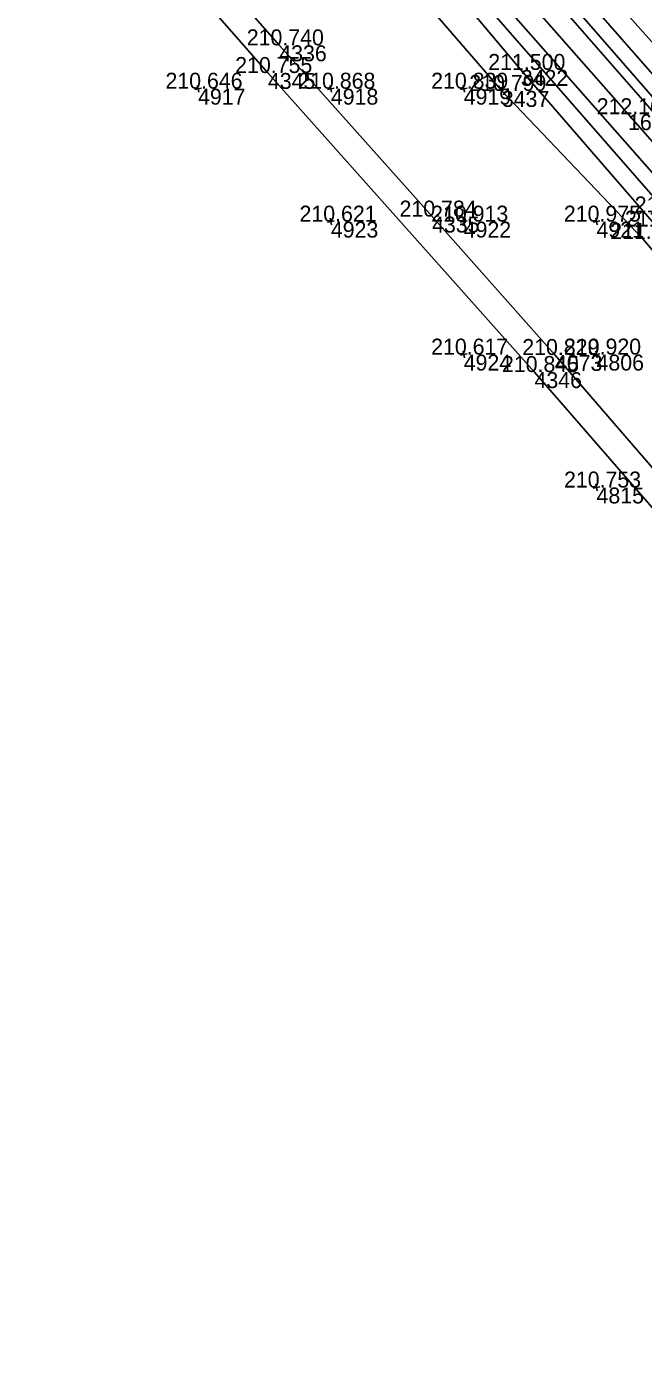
# Model space of a CAD drawing. Extents: x -556590 to -554855, y -1137918 to -1135717.
# Drawn here: x -555422.9 to -555376.5, y -1136855.6 to -1136755.3 of the extents above; entities that cross this region are included whole.
import ezdxf

# ---------------------------------------------------------------- set-up
doc = ezdxf.new("R2010")
doc.units = 0
for name, color, linetype in [('Vrstva 1', 7, 'Continuous'), ('Vrstva 4', 7, 'Continuous'), ('Vrstva 49', 7, 'Continuous'), ('Vrstva 51', 7, 'Continuous'), ('Vrstva 60', 7, 'Continuous'), ('Vrstva 61', 7, 'Continuous')]:
    doc.layers.add(name, color=color, linetype=linetype)

msp = doc.modelspace()

# ---------------------------------------------------------------- linework, layer by layer
at = {"layer": 'Vrstva 1'}
msp.add_lwpolyline([(-555292.63, -1136858.57), (-555299.34, -1136850.93), (-555304.53, -1136845.03), (-555310.84, -1136837.88), (-555317.09, -1136830.77), (-555323.67, -1136823.3), (-555330.79, -1136815.19), (-555337.76, -1136807.26), (-555344.96, -1136799.07), (-555351.92, -1136791.14), (-555358.25, -1136783.94), (-555364.37, -1136776.98), (-555370.83, -1136769.64), (-555377.63, -1136761.92), (-555384.66, -1136753.93), (-555391.96, -1136745.62), (-555398.23, -1136738.5), (-555405.21, -1136730.56), (-555412.03, -1136722.8), (-555418.86, -1136715.03), (-555425.94, -1136706.97)], dxfattribs=at)
at = {"layer": 'Vrstva 4'}
for points in [[(-555371.95, -1136766.08), (-555394.6, -1136740.19), (-555415.86, -1136716.16), (-555431.58, -1136698.2), (-555454.42, -1136672.37), (-555464.58, -1136660.56)], [(-555464.22, -1136660.06), (-555453.37, -1136672.23), (-555431.02, -1136697.89), (-555415.07, -1136715.86), (-555394.26, -1136739.42), (-555371.52, -1136765.5)], [(-555467.41, -1136663.79), (-555457, -1136675.47), (-555437.16, -1136698.08), (-555416.55, -1136721.59), (-555396.58, -1136744.25), (-555374.68, -1136769.31)], [(-555373.78, -1136768.6), (-555396.11, -1136743.26), (-555415.86, -1136720.78), (-555436.67, -1136697.09), (-555456.24, -1136674.79), (-555466.57, -1136663.07)]]:
    msp.add_lwpolyline(points, dxfattribs=at)
at = {"layer": 'Vrstva 49'}
for p, q in [((-555409.75, -1136759.95), (-555410.25, -1136760.05)), ((-555410.05, -1136759.75), (-555409.95, -1136760.25)), ((-555399.75, -1136759.95), (-555400.25, -1136760.05)), ((-555400.05, -1136759.75), (-555399.95, -1136760.25)), ((-555389.75, -1136759.95), (-555390.25, -1136760.05)), ((-555390.05, -1136759.75), (-555389.95, -1136760.25)), ((-555399.75, -1136769.95), (-555400.25, -1136770.05)), ((-555400.05, -1136769.75), (-555399.95, -1136770.25)), ((-555389.75, -1136769.95), (-555390.25, -1136770.05)), ((-555390.05, -1136769.75), (-555389.95, -1136770.25)), ((-555379.75, -1136769.95), (-555380.25, -1136770.05)), ((-555380.05, -1136769.75), (-555379.95, -1136770.25)), ((-555389.75, -1136779.95), (-555390.25, -1136780.05)), ((-555390.05, -1136779.75), (-555389.95, -1136780.25)), ((-555379.75, -1136779.95), (-555380.25, -1136780.05)), ((-555380.05, -1136779.75), (-555379.95, -1136780.25)), ((-555379.75, -1136789.95), (-555380.25, -1136790.05)), ((-555380.05, -1136789.75), (-555379.95, -1136790.25))]:
    msp.add_line(p, q, dxfattribs=at)
for points in [[(-555462.48, -1136658.48), (-555447.87, -1136674.77), (-555441.91, -1136681.31), (-555440.44, -1136682.04), (-555438.98, -1136683.03), (-555438, -1136684.21), (-555437.21, -1136685.7), (-555436.37, -1136687.46), (-555429.63, -1136694.95), (-555415.08, -1136712.3), (-555396.41, -1136733.35), (-555369.56, -1136763.53)], [(-555370.57, -1136764.84), (-555388.12, -1136744.84), (-555403.17, -1136727.84), (-555422.81, -1136705.92), (-555438.45, -1136687.78), (-555439.22, -1136685.93), (-555439.34, -1136684.97), (-555440.31, -1136683.85), (-555441.66, -1136683.49), (-555443.41, -1136682.02), (-555453.96, -1136670.24), (-555463.79, -1136659.78)], [(-555375.5, -1136770.37), (-555385.7, -1136758.59), (-555398.86, -1136742.93), (-555418.13, -1136721.36), (-555433.02, -1136704.48), (-555449.48, -1136685.63), (-555458.3, -1136675.41), (-555468.03, -1136664.43)], [(-555469.8, -1136665.9), (-555461.16, -1136676.19), (-555443.83, -1136695.7), (-555431.97, -1136708.44), (-555426.64, -1136714.73), (-555422.93, -1136719.88), (-555414.72, -1136728.77), (-555400.77, -1136744.4), (-555387.13, -1136760.17), (-555376.52, -1136771.3)], [(-555294.76, -1136865.97), (-555305.22, -1136854.43), (-555319.01, -1136839.01), (-555333.93, -1136822.63), (-555351.52, -1136802.41), (-555365.46, -1136786.59), (-555370.75, -1136778.09), (-555376.52, -1136771.3)]]:
    msp.add_lwpolyline(points, dxfattribs=at)
at = {"layer": 'Vrstva 51'}
for points in [[(-555383.13, -1136780.03), (-555392.38, -1136769.62), (-555403.88, -1136756.74), (-555417.35, -1136741.43), (-555431.65, -1136725.25), (-555444.92, -1136710.29), (-555467.06, -1136685.33), (-555476.37, -1136674.87)], [(-555477.68, -1136676.39), (-555466.73, -1136688.66), (-555452.92, -1136704.28), (-555437.43, -1136721.74), (-555420.26, -1136741.17), (-555404.74, -1136758.82), (-555384.67, -1136781.31)], [(-555383.13, -1136780.03), (-555371.02, -1136794.03), (-555357.86, -1136810.02), (-555348.87, -1136821.69), (-555344.97, -1136826.44), (-555334.91, -1136838.36), (-555326.69, -1136847.52), (-555317.2, -1136857.3), (-555297.77, -1136877.91)], [(-555299.49, -1136878.92), (-555314.22, -1136863.3), (-555324.7, -1136852.5), (-555328.85, -1136848.1), (-555333.69, -1136842.85), (-555339.54, -1136836.11), (-555346.72, -1136827.49), (-555354.14, -1136818.23), (-555362.21, -1136807.87), (-555373.66, -1136793.98), (-555384.67, -1136781.31)]]:
    msp.add_lwpolyline(points, dxfattribs=at)
at = {"layer": 'Vrstva 60'}
for p, q in [((-555403.88, -1136756.74), (-555403.88, -1136756.74)), ((-555404.74, -1136758.82), (-555404.74, -1136758.82)), ((-555385.7, -1136758.59), (-555385.7, -1136758.59)), ((-555410, -1136760), (-555410, -1136760)), ((-555400, -1136760), (-555400, -1136760)), ((-555390, -1136760), (-555390, -1136760)), ((-555387.13, -1136760.17), (-555387.13, -1136760.17)), ((-555377.63, -1136761.92), (-555377.63, -1136761.92)), ((-555400, -1136770), (-555400, -1136770)), ((-555392.38, -1136769.62), (-555392.38, -1136769.62)), ((-555390, -1136770), (-555390, -1136770)), ((-555380, -1136770), (-555380, -1136770)), ((-555376.52, -1136771.3), (-555376.52, -1136771.3)), ((-555390, -1136780), (-555390, -1136780)), ((-555383.13, -1136780.03), (-555383.13, -1136780.03)), ((-555380, -1136780), (-555380, -1136780)), ((-555384.67, -1136781.31), (-555384.67, -1136781.31)), ((-555380, -1136790), (-555380, -1136790))]:
    msp.add_line(p, q, dxfattribs=at)

# ---------------------------------------------------------------- texts
for s, p in [('4336', (-555403.88, -1136757.94)), ('4345', (-555404.74, -1136760.02)), ('3422', (-555385.7, -1136759.79)), ('4917', (-555410, -1136761.2)), ('4918', (-555400, -1136761.2)), ('4919', (-555390, -1136761.2)), ('3437', (-555387.13, -1136761.37)), ('1626', (-555377.63, -1136763.12)), ('4923', (-555400, -1136771.2)), ('4335', (-555392.38, -1136770.82)), ('4922', (-555390, -1136771.2)), ('4921', (-555380, -1136771.2)), ('4924', (-555390, -1136781.2)), ('4073', (-555383.13, -1136781.23)), ('4806', (-555380, -1136781.2)), ('4346', (-555384.67, -1136782.52)), ('4815', (-555380, -1136791.2))]:
    msp.add_text(s, height=1.2, dxfattribs=at).set_placement(p)
at = {"layer": 'Vrstva 61'}
for s, p in [('210.740', (-555406.33, -1136756.74)), ('210.755', (-555407.2, -1136758.82)), ('211.500', (-555388.15, -1136758.59)), ('210.646', (-555412.45, -1136760)), ('210.868', (-555402.45, -1136760)), ('210.839', (-555392.45, -1136760)), ('210.799', (-555389.58, -1136760.17)), ('212.161', (-555379.99, -1136761.92)), ('211.478', (-555377.13, -1136769.31)), ('210.621', (-555402.36, -1136770)), ('210.784', (-555394.83, -1136769.62)), ('210.913', (-555392.45, -1136770)), ('210.975', (-555382.46, -1136770)), ('211.401', (-555377.86, -1136770.37)), ('211.187', (-555378.97, -1136771.3)), ('210.617', (-555392.45, -1136780)), ('210.829', (-555385.59, -1136780.03)), ('210.920', (-555382.45, -1136780)), ('210.845', (-555387.12, -1136781.31)), ('210.753', (-555382.45, -1136790))]:
    msp.add_text(s, height=1.2, dxfattribs=at).set_placement(p)

doc.saveas('drawing.dxf')
